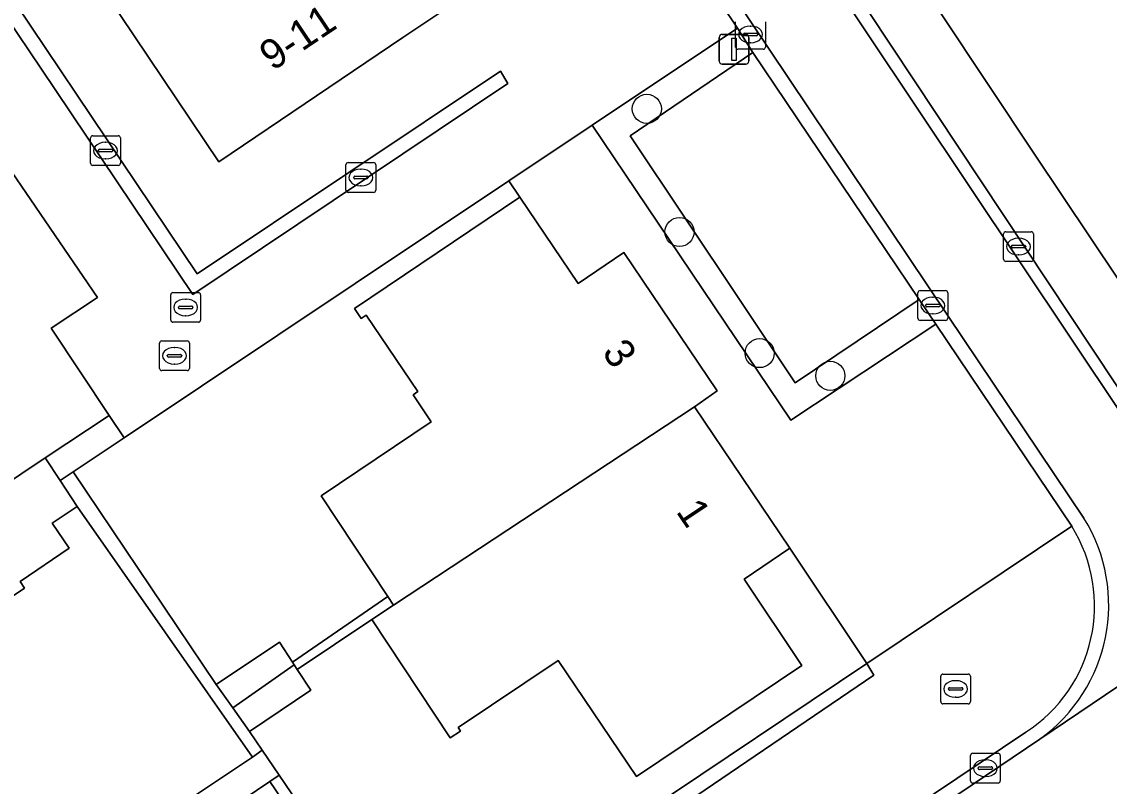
# Model space of a CAD drawing. Extents: x 158793 to 159888, y 384317 to 385256.
# Drawn here: x 159096.33 to 159132.88, y 384582.61 to 384608.31 of the extents above; entities that cross this region are included whole.
import ezdxf

# ---------------------------------------------------------------- set-up
doc = ezdxf.new("R2010")
doc.units = 0
for name, color, linetype in [('IMGEO_Boom', 7, 'Continuous'), ('IMGEO_Erf', 7, 'Continuous'), ('IMGEO_Groenvoorziening', 7, 'Continuous'), ('IMGEO_Haag', 7, 'Continuous'), ('IMGEO_Kolk', 7, 'Continuous'), ('IMGEO_Lichtmast', 7, 'Continuous'), ('IMGEO_Muur', 7, 'Continuous'), ('IMGEO_Pand', 7, 'Continuous'), ('IMGEO_Pand_nummerreeks', 7, 'Continuous'), ('IMGEO_Parkeervlak_open', 7, 'Continuous'), ('IMGEO_Rijbaan_lokaal_open', 7, 'Continuous'), ('IMGEO_Rioolput', 7, 'Continuous'), ('IMGEO_Voetpad_gesloten', 7, 'Continuous'), ('IMGEO_Voetpad_open', 7, 'Continuous')]:
    doc.layers.add(name, color=color, linetype=linetype)

msp = doc.modelspace()

# ---------------------------------------------------------------- linework, layer by layer
at = {"layer": 'IMGEO_Boom'}
for centre in [(159117.343, 384605.384), (159118.441, 384601.244), (159121.135, 384597.171), (159123.51, 384596.408)]:
    msp.add_circle(centre, 0.489, dxfattribs=at)
at = {"layer": 'IMGEO_Erf'}
msp.add_lwpolyline([(159107.897, 384637.647), (159125.656, 384610.969), (159130.375, 384603.861), (159136.923, 384594.063)], dxfattribs=at)
for points in [[(159106.398, 384592.373), (159110.097, 384594.865), (159109.488, 384595.769), (159109.645, 384595.876), (159107.913, 384598.447), (159107.747, 384598.335), (159107.518, 384598.675), (159113.075, 384602.418), (159112.707, 384602.964), (159099.774, 384594.32), (159098.066, 384593.179), (159102.873, 384586.032), (159104.998, 384587.451), (159105.429, 384586.779), (159108.642, 384588.984)], [(159108.102, 384588.215), (159105.589, 384586.529), (159106.053, 384585.841), (159103.984, 384584.454), (159104.415, 384583.819), (159104.986, 384582.978), (159109.414, 384576.459), (159117.29, 384581.739), (159124.739, 384586.733), (159122.149, 384590.615), (159120.617, 384589.566), (159122.551, 384586.67), (159117, 384582.933), (159114.365, 384586.839), (159111, 384584.585), (159111.085, 384584.459), (159110.739, 384584.237)]]:
    msp.add_lwpolyline(points, close=True, dxfattribs=at)
at = {"layer": 'IMGEO_Groenvoorziening'}
for points in [[(159120.903, 384607.277), (159120.386, 384608.097), (159115.507, 384604.836), (159122.179, 384594.918), (159127.052, 384598.14), (159126.498, 384598.974), (159122.33, 384596.174), (159116.78, 384604.478)], [(159098.066, 384593.179), (159097.625, 384592.884), (159098.192, 384592.01), (159104.09, 384583.585), (159104.415, 384583.819), (159103.984, 384584.454), (159103.428, 384585.243), (159102.873, 384586.032)], [(159104.09, 384583.585), (159098.192, 384592.01), (159097.358, 384591.456), (159097.934, 384590.617), (159096.281, 384589.493), (159096.425, 384589.271), (159085.665, 384582.039), (159091.785, 384572.961), (159097.56, 384576.832), (159096.496, 384578.523)], [(159104.986, 384582.978), (159104.67, 384582.768), (159109.338, 384575.906), (159117.591, 384581.326), (159124.978, 384586.342), (159124.739, 384586.733), (159117.29, 384581.739), (159109.414, 384576.459)]]:
    msp.add_lwpolyline(points, close=True, dxfattribs=at)
msp.add_lwpolyline([(159131.624, 384591.349), (159124.739, 384586.733), (159124.978, 384586.342), (159117.591, 384581.326), (159109.338, 384575.906), (159104.67, 384582.768), (159097.879, 384578.186), (159098.418, 384577.407), (159101.018, 384573.546), (159104.353, 384575.74), (159105.47, 384574.096), (159107.108, 384575.198), (159108.79, 384572.728), (159117.085, 384578.275), (159118.297, 384576.507), (159119.299, 384577.181), (159130.076, 384584.428)], dxfattribs=at)
msp.add_arc((159127.349, 384588.671), 5.044, 302.7226, 32.062, dxfattribs=at)
at = {"layer": 'IMGEO_Haag'}
for points in [[(159098.066, 384593.179), (159097.625, 384592.884), (159098.192, 384592.01), (159104.09, 384583.585), (159104.415, 384583.819), (159103.984, 384584.454), (159103.428, 384585.243), (159102.873, 384586.032)], [(159117.591, 384581.326), (159124.978, 384586.342), (159124.739, 384586.733), (159117.29, 384581.739), (159109.414, 384576.459), (159104.986, 384582.978), (159104.67, 384582.768), (159109.338, 384575.906)]]:
    msp.add_lwpolyline(points, close=True, dxfattribs=at)
at = {"layer": 'IMGEO_Kolk'}
for p, q in [((159120.328, 384607.461), (159120.328, 384608.313)), ((159120.816, 384608.167), (159120.841, 384608.167)), ((159121.329, 384608.313), (159121.329, 384607.461)), ((159120.587, 384607.881), (159120.587, 384607.893)), ((159121.025, 384607.844), (159120.627, 384607.844)), ((159120.63, 384607.93), (159121.028, 384607.93)), ((159120.839, 384607.607), (159120.814, 384607.607)), ((159121.071, 384607.893), (159121.071, 384607.881)), ((159121.255, 384607.387), (159120.403, 384607.387)), ((159098.649, 384603.554), (159098.649, 384604.406)), ((159098.724, 384604.48), (159099.576, 384604.48)), ((159099.65, 384604.406), (159099.65, 384603.554)), ((159098.908, 384603.974), (159098.908, 384603.986)), ((159099.346, 384603.937), (159098.948, 384603.937)), ((159098.951, 384604.023), (159099.349, 384604.023)), ((159099.137, 384604.26), (159099.162, 384604.26)), ((159099.392, 384603.986), (159099.392, 384603.974)), ((159099.16, 384603.7), (159099.135, 384603.7)), ((159107.307, 384603.576), (159108.159, 384603.576)), ((159099.576, 384603.48), (159098.724, 384603.48)), ((159107.232, 384602.65), (159107.232, 384603.502)), ((159107.72, 384603.356), (159107.745, 384603.356)), ((159108.233, 384603.502), (159108.233, 384602.65)), ((159107.491, 384603.07), (159107.491, 384603.082)), ((159107.929, 384603.033), (159107.531, 384603.033)), ((159107.534, 384603.119), (159107.932, 384603.119)), ((159107.975, 384603.082), (159107.975, 384603.07)), ((159108.159, 384602.576), (159107.307, 384602.576)), ((159107.743, 384602.796), (159107.718, 384602.796)), ((159129.335, 384600.327), (159129.335, 384601.179)), ((159129.41, 384601.253), (159130.262, 384601.253)), ((159129.823, 384601.033), (159129.848, 384601.033)), ((159130.336, 384601.179), (159130.336, 384600.327)), ((159129.594, 384600.747), (159129.594, 384600.759)), ((159130.032, 384600.71), (159129.634, 384600.71)), ((159129.637, 384600.796), (159130.035, 384600.796)), ((159130.078, 384600.759), (159130.078, 384600.747)), ((159129.846, 384600.473), (159129.821, 384600.473)), ((159130.262, 384600.253), (159129.41, 384600.253)), ((159126.456, 384598.346), (159126.456, 384599.198)), ((159126.531, 384599.272), (159127.383, 384599.272)), ((159127.457, 384599.198), (159127.457, 384598.346)), ((159126.758, 384598.815), (159127.156, 384598.815)), ((159126.944, 384599.052), (159126.969, 384599.052)), ((159126.715, 384598.766), (159126.715, 384598.778)), ((159127.153, 384598.729), (159126.755, 384598.729)), ((159126.967, 384598.492), (159126.942, 384598.492)), ((159127.199, 384598.778), (159127.199, 384598.766)), ((159127.383, 384598.272), (159126.531, 384598.272)), ((159128.221, 384582.79), (159128.221, 384583.642)), ((159128.296, 384583.716), (159129.148, 384583.716)), ((159128.709, 384583.496), (159128.734, 384583.496)), ((159129.222, 384583.642), (159129.222, 384582.79)), ((159128.48, 384583.21), (159128.48, 384583.222)), ((159128.918, 384583.173), (159128.52, 384583.173)), ((159128.523, 384583.259), (159128.921, 384583.259)), ((159128.964, 384583.222), (159128.964, 384583.21)), ((159128.732, 384582.936), (159128.707, 384582.936)), ((159129.148, 384582.716), (159128.296, 384582.716))]:
    msp.add_line(p, q, dxfattribs=at)
for points in [[(159120.328, 384607.461), (159120.328, 384608.313)], [(159121.329, 384608.313), (159121.329, 384607.461)], [(159121.255, 384607.387), (159120.403, 384607.387)], [(159098.649, 384603.554), (159098.649, 384604.406)], [(159098.724, 384604.48), (159099.576, 384604.48)], [(159099.65, 384604.406), (159099.65, 384603.554)], [(159107.307, 384603.576), (159108.159, 384603.576)], [(159099.576, 384603.48), (159098.724, 384603.48)], [(159107.232, 384602.65), (159107.232, 384603.502)], [(159108.233, 384603.502), (159108.233, 384602.65)], [(159108.159, 384602.576), (159107.307, 384602.576)], [(159129.335, 384600.327), (159129.335, 384601.179)], [(159129.41, 384601.253), (159130.262, 384601.253)], [(159130.336, 384601.179), (159130.336, 384600.327)], [(159130.262, 384600.253), (159129.41, 384600.253)], [(159126.456, 384598.346), (159126.456, 384599.198)], [(159126.531, 384599.272), (159127.383, 384599.272)], [(159127.457, 384599.198), (159127.457, 384598.346)], [(159127.383, 384598.272), (159126.531, 384598.272)], [(159128.221, 384582.79), (159128.221, 384583.642)], [(159128.296, 384583.716), (159129.148, 384583.716)], [(159129.222, 384583.642), (159129.222, 384582.79)], [(159129.148, 384582.716), (159128.296, 384582.716)]]:
    msp.add_lwpolyline(points, dxfattribs=at)
for centre, radius, start, end in [((159120.627, 384607.89), 0.0403, 85.8775, 175.7526), ((159120.624, 384607.88), 0.0366, 178.938, 274.7102), ((159121.028, 384607.887), 0.043, 264.8664, 352.4533), ((159121.032, 384607.892), 0.0386, 1.7309, 96.639), ((159120.405, 384607.463), 0.0765, 181.552, 268.448), ((159120.405, 384607.463), 0.0765, 181.552, 268.448), ((159121.253, 384607.463), 0.0765, 271.552, 358.448), ((159121.253, 384607.463), 0.0765, 271.552, 358.448), ((159098.726, 384604.404), 0.0765, 91.552, 178.448), ((159098.726, 384604.404), 0.0765, 91.552, 178.448), ((159099.574, 384604.404), 0.0765, 1.552, 88.448), ((159099.574, 384604.404), 0.0765, 1.552, 88.448), ((159098.948, 384603.983), 0.0403, 85.8775, 175.7526), ((159098.945, 384603.973), 0.0366, 178.938, 274.7102), ((159099.349, 384603.98), 0.043, 264.8664, 352.4533), ((159099.353, 384603.985), 0.0386, 1.7309, 96.639), ((159107.309, 384603.5), 0.0765, 91.552, 178.448), ((159107.309, 384603.5), 0.0765, 91.552, 178.448), ((159108.157, 384603.5), 0.0765, 1.552, 88.448), ((159108.157, 384603.5), 0.0765, 1.552, 88.448), ((159098.726, 384603.556), 0.0765, 181.552, 268.448), ((159098.726, 384603.556), 0.0765, 181.552, 268.448), ((159099.574, 384603.556), 0.0765, 271.552, 358.448), ((159099.574, 384603.556), 0.0765, 271.552, 358.448), ((159107.531, 384603.079), 0.0403, 85.8775, 175.7526), ((159107.528, 384603.069), 0.0366, 178.938, 274.7102), ((159107.932, 384603.076), 0.043, 264.8664, 352.4533), ((159107.936, 384603.081), 0.0386, 1.7309, 96.639), ((159107.309, 384602.652), 0.0765, 181.552, 268.448), ((159107.309, 384602.652), 0.0765, 181.552, 268.448), ((159108.157, 384602.652), 0.0765, 271.552, 358.448), ((159108.157, 384602.652), 0.0765, 271.552, 358.448), ((159129.412, 384601.177), 0.0765, 91.552, 178.448), ((159129.412, 384601.177), 0.0765, 91.552, 178.448), ((159130.26, 384601.177), 0.0765, 1.552, 88.448), ((159130.26, 384601.177), 0.0765, 1.552, 88.448), ((159129.634, 384600.756), 0.0403, 85.8775, 175.7526), ((159129.631, 384600.746), 0.0366, 178.938, 274.7102), ((159130.035, 384600.753), 0.043, 264.8664, 352.4533), ((159130.039, 384600.758), 0.0386, 1.7309, 96.639), ((159129.412, 384600.329), 0.0765, 181.552, 268.448), ((159129.412, 384600.329), 0.0765, 181.552, 268.448), ((159130.26, 384600.329), 0.0765, 271.552, 358.448), ((159130.26, 384600.329), 0.0765, 271.552, 358.448), ((159126.533, 384599.196), 0.0765, 91.552, 178.448), ((159126.533, 384599.196), 0.0765, 91.552, 178.448), ((159127.381, 384599.196), 0.0765, 1.552, 88.448), ((159127.381, 384599.196), 0.0765, 1.552, 88.448), ((159126.755, 384598.775), 0.0403, 85.8775, 175.7526), ((159127.16, 384598.777), 0.0386, 1.7309, 96.639), ((159126.752, 384598.765), 0.0366, 178.938, 274.7102), ((159127.156, 384598.772), 0.043, 264.8664, 352.4533), ((159126.533, 384598.348), 0.0765, 181.552, 268.448), ((159126.533, 384598.348), 0.0765, 181.552, 268.448), ((159127.381, 384598.348), 0.0765, 271.552, 358.448), ((159127.381, 384598.348), 0.0765, 271.552, 358.448), ((159128.298, 384583.64), 0.0765, 91.552, 178.448), ((159128.298, 384583.64), 0.0765, 91.552, 178.448), ((159129.146, 384583.64), 0.0765, 1.552, 88.448), ((159129.146, 384583.64), 0.0765, 1.552, 88.448), ((159128.52, 384583.219), 0.0403, 85.8775, 175.7526), ((159128.517, 384583.209), 0.0366, 178.938, 274.7102), ((159128.921, 384583.216), 0.043, 264.8664, 352.4533), ((159128.925, 384583.221), 0.0386, 1.7309, 96.639), ((159128.298, 384582.792), 0.0765, 181.552, 268.448), ((159128.298, 384582.792), 0.0765, 181.552, 268.448), ((159129.146, 384582.792), 0.0765, 271.552, 358.448), ((159129.146, 384582.792), 0.0765, 271.552, 358.448)]:
    msp.add_arc(centre, radius, start, end, dxfattribs=at)
for centre, major_axis, ratio, start_param, end_param in [((159120.815, 384607.887), (-0.387, 0.002), 0.722429, 4.712389, 7.853982), ((159120.84, 384607.887), (-0.39, 0.002), 0.717154, 1.570796, 4.712389), ((159099.136, 384603.98), (-0.387, 0.002), 0.722429, 4.712389, 7.853982), ((159099.161, 384603.98), (-0.39, 0.002), 0.717154, 1.570796, 4.712389), ((159107.719, 384603.076), (-0.387, 0.002), 0.722429, 4.712389, 7.853982), ((159107.744, 384603.076), (-0.39, 0.002), 0.717154, 1.570796, 4.712389), ((159129.822, 384600.753), (-0.387, 0.002), 0.722429, 4.712389, 7.853982), ((159129.847, 384600.753), (-0.39, 0.002), 0.717154, 1.570796, 4.712389), ((159126.943, 384598.772), (-0.387, 0.002), 0.722429, 4.712389, 7.853982), ((159126.968, 384598.772), (-0.39, 0.002), 0.717154, 1.570796, 4.712389), ((159128.708, 384583.216), (-0.387, 0.002), 0.722429, 4.712389, 7.853982), ((159128.733, 384583.216), (-0.39, 0.002), 0.717154, 1.570796, 4.712389)]:
    msp.add_ellipse(centre, major_axis=major_axis, ratio=ratio, start_param=start_param, end_param=end_param, dxfattribs=at)
at = {"layer": 'IMGEO_Lichtmast'}
for p, q in [((159119.78, 384606.987), (159119.78, 384607.787)), ((159119.78, 384607.787), (159119.78, 384606.987)), ((159119.88, 384607.887), (159120.67, 384607.887)), ((159120.67, 384607.887), (159119.88, 384607.887)), ((159120.77, 384607.787), (159120.77, 384606.987)), ((159120.77, 384606.987), (159120.77, 384607.787)), ((159120.67, 384606.887), (159119.88, 384606.887)), ((159119.88, 384606.887), (159120.67, 384606.887))]:
    msp.add_line(p, q, dxfattribs=at)
msp.add_lwpolyline([(159120.2, 384607.762), (159120.35, 384607.762), (159120.35, 384607.012), (159120.2, 384607.012), (159120.2, 384607.762)], dxfattribs=at)
for centre, start, end in [((159119.88, 384607.787), 90, 180), ((159119.88, 384607.787), 90, 180), ((159120.67, 384607.787), 0, 90), ((159120.67, 384607.787), 360, 90), ((159119.88, 384606.987), 180, 270), ((159119.88, 384606.987), 180, 270), ((159120.67, 384606.987), 270, 0), ((159120.67, 384606.987), 270, 0)]:
    msp.add_arc(centre, 0.1, start, end, dxfattribs=at)
at = {"layer": 'IMGEO_Muur'}
msp.add_lwpolyline([(159108.102, 384588.215), (159108.832, 384588.697), (159108.642, 384588.984), (159105.429, 384586.779), (159105.485, 384586.691), (159105.589, 384586.529)], close=True, dxfattribs=at)
at = {"layer": 'IMGEO_Pand'}
for points in [[(159103.837, 384619.6), (159095.848, 384614.209), (159102.957, 384603.6), (159109.147, 384607.779), (159110.954, 384608.997)], [(159097.319, 384598.007), (159098.877, 384599.042), (159095.354, 384604.201), (159093.817, 384603.172), (159083.012, 384595.938), (159083.293, 384595.516), (159083.801, 384595.854), (159085.886, 384597.242), (159087.557, 384598.356), (159090.126, 384594.518), (159091.13, 384595.159), (159093.564, 384591.56), (159093.696, 384591.364), (159094.628, 384591.985), (159097.127, 384593.65), (159099.27, 384595.077)], [(159118.945, 384595.368), (159119.703, 384595.906), (159116.573, 384600.555), (159115.031, 384599.516), (159113.075, 384602.418), (159107.518, 384598.675), (159107.747, 384598.335), (159107.913, 384598.447), (159109.645, 384595.876), (159109.488, 384595.769), (159110.097, 384594.865), (159106.398, 384592.373), (159108.642, 384588.984), (159108.832, 384588.697)], [(159120.617, 384589.566), (159122.149, 384590.615), (159118.945, 384595.368), (159108.832, 384588.697), (159108.102, 384588.215), (159110.739, 384584.237), (159111.085, 384584.459), (159111, 384584.585), (159114.365, 384586.839), (159117, 384582.933), (159122.551, 384586.67)], [(159105.485, 384586.691), (159105.429, 384586.779), (159104.998, 384587.451), (159102.873, 384586.032), (159103.428, 384585.243)], [(159105.589, 384586.529), (159105.485, 384586.691), (159103.428, 384585.243), (159103.984, 384584.454), (159106.053, 384585.841)]]:
    msp.add_lwpolyline(points, close=True, dxfattribs=at)
at = {"layer": 'IMGEO_Parkeervlak_open'}
msp.add_lwpolyline([(159120.903, 384607.277), (159116.78, 384604.478), (159122.33, 384596.174), (159126.498, 384598.974)], close=True, dxfattribs=at)
at = {"layer": 'IMGEO_Rijbaan_lokaal_open'}
for points in [[(159135.37, 384592.715), (159135.349, 384592.747), (159116.512, 384621.153), (159116.103, 384620.885), (159135.039, 384592.506)], [(159116.103, 384620.885), (159113.589, 384619.18), (159117.472, 384613.359), (159120.793, 384608.373), (159127.472, 384598.418), (159132.036, 384591.622)], [(159135.039, 384592.506), (159116.103, 384620.885)], [(159132.036, 384591.622), (159127.472, 384598.418), (159120.793, 384608.373), (159117.472, 384613.359), (159113.589, 384619.18), (159113.155, 384618.899), (159113.713, 384618.082), (159116.518, 384613.906), (159117.053, 384613.081), (159120.386, 384608.097), (159120.903, 384607.277), (159126.498, 384598.974), (159127.052, 384598.14), (159131.624, 384591.349)], [(159140.653, 384591.012), (159130.548, 384584.195), (159119.566, 384576.775), (159122.32, 384572.583), (159144.836, 384587.745), (159146.744, 384589.03), (159161.991, 384599.309), (159164.688, 384601.127), (159167.457, 384602.991), (159173.826, 384607.279)], [(159130.548, 384584.195), (159140.653, 384591.012)], [(159130.076, 384584.428), (159119.299, 384577.181), (159119.566, 384576.775), (159130.548, 384584.195)]]:
    msp.add_lwpolyline(points, dxfattribs=at)
for points in [[(159117.053, 384613.081), (159112.18, 384609.805), (159110.954, 384608.997), (159109.147, 384607.779), (159102.957, 384603.6), (159095.848, 384614.209), (159094.379, 384616.401), (159092.844, 384615.354), (159091.18, 384614.272), (159087.883, 384612.037), (159090.613, 384607.959), (159093.817, 384603.172), (159095.354, 384604.201), (159098.877, 384599.042), (159097.319, 384598.007), (159099.27, 384595.077), (159099.774, 384594.32), (159112.707, 384602.964), (159115.507, 384604.836), (159120.386, 384608.097)], [(159112.423, 384606.652), (159102.228, 384599.837), (159093.585, 384612.715), (159093.161, 384612.419), (159096.973, 384606.751), (159102.088, 384599.146), (159112.671, 384606.234)], [(159102.228, 384599.837), (159112.423, 384606.652), (159112.671, 384606.234), (159102.088, 384599.146), (159096.973, 384606.751), (159093.161, 384612.419), (159093.585, 384612.715)]]:
    msp.add_lwpolyline(points, close=True, dxfattribs=at)
for centre, radius, start, end in [((159127.321, 384588.704), 5.545, 305.5899, 31.7517), ((159127.321, 384588.704), 5.545, 305.5899, 31.7517), ((159127.349, 384588.671), 5.044, 302.7226, 32.062)]:
    msp.add_arc(centre, radius, start, end, dxfattribs=at)
at = {"layer": 'IMGEO_Rioolput'}
for p, q in [((159101.418, 384599.208), (159102.27, 384599.208)), ((159101.343, 384598.282), (159101.343, 384599.134)), ((159101.831, 384598.988), (159101.856, 384598.988)), ((159102.344, 384599.134), (159102.344, 384598.282)), ((159101.602, 384598.702), (159101.602, 384598.714)), ((159102.04, 384598.665), (159101.642, 384598.665)), ((159101.645, 384598.751), (159102.043, 384598.751)), ((159102.086, 384598.714), (159102.086, 384598.702)), ((159102.27, 384598.208), (159101.418, 384598.208)), ((159101.854, 384598.428), (159101.829, 384598.428)), ((159100.968, 384596.656), (159100.968, 384597.508)), ((159101.043, 384597.582), (159101.895, 384597.582)), ((159101.456, 384597.362), (159101.481, 384597.362)), ((159101.969, 384597.508), (159101.969, 384596.656)), ((159101.227, 384597.076), (159101.227, 384597.088)), ((159101.665, 384597.039), (159101.267, 384597.039)), ((159101.27, 384597.125), (159101.668, 384597.125)), ((159101.711, 384597.088), (159101.711, 384597.076)), ((159101.479, 384596.802), (159101.454, 384596.802)), ((159101.895, 384596.582), (159101.043, 384596.582)), ((159127.22, 384585.452), (159127.22, 384586.304)), ((159127.295, 384586.378), (159128.147, 384586.378)), ((159127.708, 384586.158), (159127.733, 384586.158)), ((159128.221, 384586.304), (159128.221, 384585.452)), ((159127.479, 384585.872), (159127.479, 384585.884)), ((159127.917, 384585.835), (159127.519, 384585.835)), ((159127.522, 384585.921), (159127.92, 384585.921)), ((159127.963, 384585.884), (159127.963, 384585.872)), ((159128.147, 384585.378), (159127.295, 384585.378)), ((159127.731, 384585.598), (159127.706, 384585.598))]:
    msp.add_line(p, q, dxfattribs=at)
for points in [[(159101.418, 384599.208), (159102.27, 384599.208)], [(159101.343, 384598.282), (159101.343, 384599.134)], [(159102.344, 384599.134), (159102.344, 384598.282)], [(159102.27, 384598.208), (159101.418, 384598.208)], [(159100.968, 384596.656), (159100.968, 384597.508)], [(159101.043, 384597.582), (159101.895, 384597.582)], [(159101.969, 384597.508), (159101.969, 384596.656)], [(159101.895, 384596.582), (159101.043, 384596.582)], [(159127.22, 384585.452), (159127.22, 384586.304)], [(159127.295, 384586.378), (159128.147, 384586.378)], [(159128.221, 384586.304), (159128.221, 384585.452)], [(159128.147, 384585.378), (159127.295, 384585.378)]]:
    msp.add_lwpolyline(points, dxfattribs=at)
for centre, radius, start, end in [((159101.42, 384599.132), 0.0765, 91.552, 178.448), ((159101.42, 384599.132), 0.0765, 91.552, 178.448), ((159102.268, 384599.132), 0.0765, 1.552, 88.448), ((159102.268, 384599.132), 0.0765, 1.552, 88.448), ((159101.642, 384598.711), 0.0403, 85.8775, 175.7526), ((159101.639, 384598.701), 0.0366, 178.938, 274.7102), ((159102.043, 384598.708), 0.043, 264.8664, 352.4533), ((159102.047, 384598.713), 0.0386, 1.7309, 96.639), ((159101.42, 384598.284), 0.0765, 181.552, 268.448), ((159101.42, 384598.284), 0.0765, 181.552, 268.448), ((159102.268, 384598.284), 0.0765, 271.552, 358.448), ((159102.268, 384598.284), 0.0765, 271.552, 358.448), ((159101.045, 384597.506), 0.0765, 91.552, 178.448), ((159101.045, 384597.506), 0.0765, 91.552, 178.448), ((159101.893, 384597.506), 0.0765, 1.552, 88.448), ((159101.893, 384597.506), 0.0765, 1.552, 88.448), ((159101.267, 384597.085), 0.0403, 85.8775, 175.7526), ((159101.264, 384597.075), 0.0366, 178.938, 274.7102), ((159101.668, 384597.082), 0.043, 264.8664, 352.4533), ((159101.672, 384597.087), 0.0386, 1.7309, 96.639), ((159101.045, 384596.658), 0.0765, 181.552, 268.448), ((159101.045, 384596.658), 0.0765, 181.552, 268.448), ((159101.893, 384596.658), 0.0765, 271.552, 358.448), ((159101.893, 384596.658), 0.0765, 271.552, 358.448), ((159127.297, 384586.302), 0.0765, 91.552, 178.448), ((159127.297, 384586.302), 0.0765, 91.552, 178.448), ((159128.145, 384586.302), 0.0765, 1.552, 88.448), ((159128.145, 384586.302), 0.0765, 1.552, 88.448), ((159127.519, 384585.881), 0.0403, 85.8775, 175.7526), ((159127.516, 384585.871), 0.0366, 178.938, 274.7102), ((159127.92, 384585.878), 0.043, 264.8664, 352.4533), ((159127.924, 384585.883), 0.0386, 1.7309, 96.639), ((159127.297, 384585.454), 0.0765, 181.552, 268.448), ((159127.297, 384585.454), 0.0765, 181.552, 268.448), ((159128.145, 384585.454), 0.0765, 271.552, 358.448), ((159128.145, 384585.454), 0.0765, 271.552, 358.448)]:
    msp.add_arc(centre, radius, start, end, dxfattribs=at)
for centre, major_axis, ratio, start_param, end_param in [((159101.83, 384598.708), (-0.387, 0.002), 0.722429, 4.712389, 7.853982), ((159101.855, 384598.708), (-0.39, 0.002), 0.717154, 1.570796, 4.712389), ((159101.455, 384597.082), (-0.387, 0.002), 0.722429, 4.712389, 7.853982), ((159101.48, 384597.082), (-0.39, 0.002), 0.717154, 1.570796, 4.712389), ((159127.707, 384585.878), (-0.387, 0.002), 0.722429, 4.712389, 7.853982), ((159127.732, 384585.878), (-0.39, 0.002), 0.717154, 1.570796, 4.712389)]:
    msp.add_ellipse(centre, major_axis=major_axis, ratio=ratio, start_param=start_param, end_param=end_param, dxfattribs=at)
at = {"layer": 'IMGEO_Voetpad_gesloten'}
msp.add_lwpolyline([(159085.665, 384582.039), (159096.425, 384589.271), (159096.281, 384589.493), (159097.934, 384590.617), (159097.358, 384591.456), (159098.192, 384592.01), (159097.625, 384592.884), (159097.127, 384593.65), (159094.628, 384591.985), (159095.294, 384590.917), (159094.398, 384590.316), (159093.592, 384589.775), (159084.526, 384583.696), (159083.425, 384585.352), (159080.104, 384583.132), (159076.198, 384588.909), (159072.876, 384586.683), (159069.539, 384591.642), (159067.874, 384590.535), (159059.496, 384602.965)], dxfattribs=at)
at = {"layer": 'IMGEO_Voetpad_open'}
for points in [[(159107.897, 384637.647), (159106.149, 384636.469), (159115.366, 384622.711), (159114.705, 384622.279), (159107.094, 384617.418), (159108.298, 384615.649), (159113.155, 384618.899), (159113.589, 384619.18), (159116.103, 384620.885), (159116.512, 384621.153), (159135.349, 384592.747), (159135.37, 384592.715)], [(159136.923, 384594.063), (159130.375, 384603.861), (159125.656, 384610.969), (159107.897, 384637.647)]]:
    msp.add_lwpolyline(points, dxfattribs=at)
for points in [[(159127.052, 384598.14), (159122.179, 384594.918), (159115.507, 384604.836), (159112.707, 384602.964), (159113.075, 384602.418), (159115.031, 384599.516), (159116.573, 384600.555), (159119.703, 384595.906), (159118.945, 384595.368), (159122.149, 384590.615), (159124.739, 384586.733), (159131.624, 384591.349)], [(159099.774, 384594.32), (159099.27, 384595.077), (159097.127, 384593.65), (159097.625, 384592.884), (159098.066, 384593.179)], [(159104.67, 384582.768), (159104.986, 384582.978), (159104.415, 384583.819), (159104.09, 384583.585), (159096.496, 384578.523), (159097.56, 384576.832), (159098.418, 384577.407), (159097.879, 384578.186)]]:
    msp.add_lwpolyline(points, close=True, dxfattribs=at)

# ---------------------------------------------------------------- texts
at = {"layer": 'IMGEO_Pand_nummerreeks'}
for s, rotation, p in [('9-11', 33.8274, (159104.765, 384606.638)), ('3', 303.7527, (159115.816, 384597.204)), ('1', 303.7871, (159118.305, 384591.847))]:
    msp.add_text(s, height=1, rotation=rotation, dxfattribs=at).set_placement(p)

doc.saveas('drawing.dxf')
